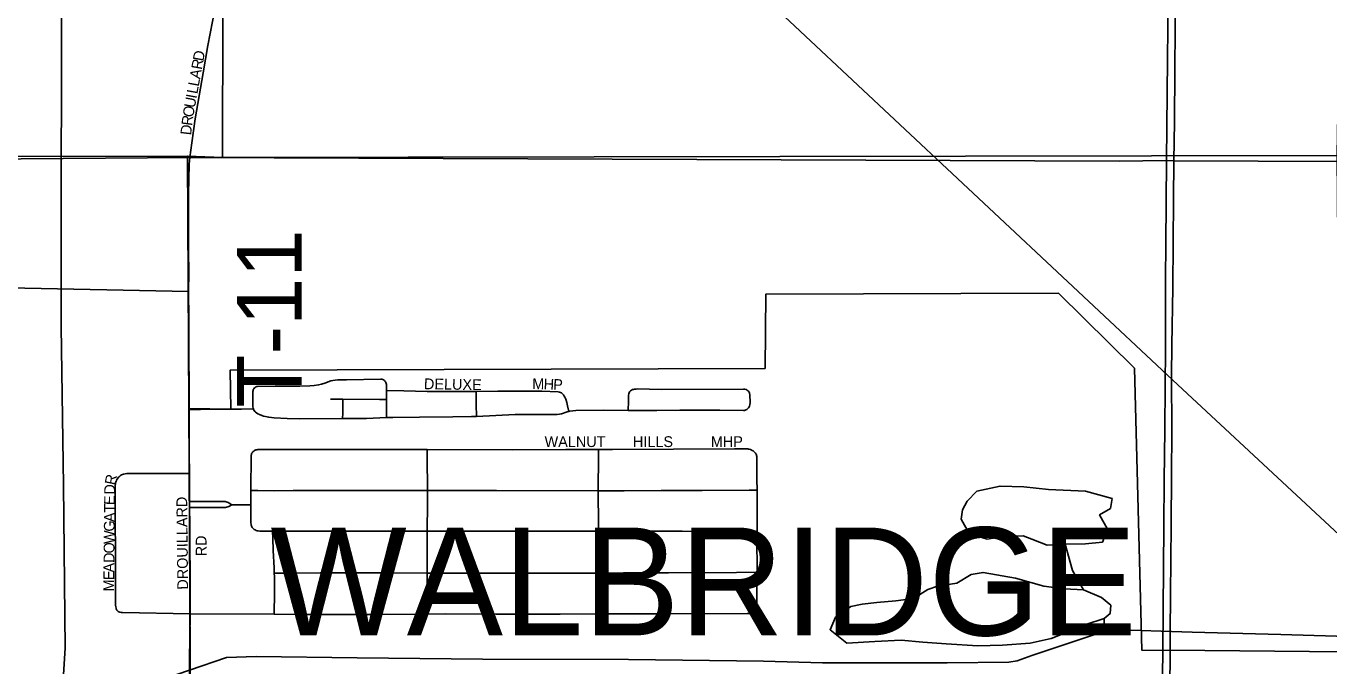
# Model space of a CAD drawing. Extents: x 1443599 to 1910620, y 1028088 to 1361369.
# Drawn here: x 1695821 to 1701854, y 1311190 to 1314156 of the extents above; entities that cross this region are included whole.
import ezdxf

# ---------------------------------------------------------------- set-up
doc = ezdxf.new("R2010")
doc.units = 0
for name, color, linetype in [('GM_X_City_Street', 7, 'Continuous'), ('GM_X_City_Street_Text', 7, 'Continuous'), ('GM_X_Corporation', 7, 'Continuous'), ('GM_X_Corporation_Text', 7, 'Continuous'), ('GM_X_Interstate_Route', 7, 'Continuous'), ('GM_X_Minor_Lake', 7, 'Continuous'), ('GM_X_Minor_River', 7, 'Continuous'), ('GM_X_Rail_Line', 7, 'Continuous'), ('GM_X_Section', 7, 'Continuous'), ('GM_X_Township_Road', 7, 'Continuous'), ('GM_X_Township_Road_Text', 7, 'Continuous')]:
    doc.layers.add(name, color=color, linetype=linetype)

msp = doc.modelspace()

# ---------------------------------------------------------------- linework, layer by layer
at = {"layer": 'GM_X_City_Street'}
for points in [[(1696579, 1313545.9), (1696587.6, 1313615), (1696604.2, 1313725.3), (1696640.5, 1313939), (1696663.2, 1314065), (1696694.2, 1314233), (1696717.1, 1314369.2), (1696730.4, 1314455.7), (1696746, 1314567.3), (1696751.2, 1314616.7), (1696754.6, 1314646.4), (1696757.2, 1314675), (1696758.9, 1314706.3), (1696760.5, 1314744.8), (1696762.5, 1314833.6), (1696763, 1315027.5), (1696758.9, 1315421.7), (1696756.6, 1315641.8), (1696753.2, 1315835.6), (1696752.4, 1315960.4), (1696751, 1316224.5)], [(1697489.6, 1312466), (1697489.7, 1312494.6), (1697488.8, 1312498.9), (1697487.1, 1312503.2), (1697485.1, 1312507.2), (1697482.9, 1312510.2), (1697480.1, 1312513.4), (1697476.4, 1312515.9), (1697473.1, 1312517.4), (1697468.6, 1312518.7), (1697463.8, 1312519.4), (1697305.3, 1312516), (1697265.1, 1312516.5), (1697252.7, 1312515.2), (1697242.1, 1312513.2), (1697232.2, 1312510.8), (1697204.1, 1312500.7), (1697188.7, 1312496.1), (1697175.4, 1312492.7), (1697155.4, 1312489.7), (1697134.7, 1312487.9), (1697089.2, 1312486.1), (1696974.5, 1312485.9), (1696893.1, 1312485.5), (1696889.2, 1312484.8), (1696884.8, 1312483.5), (1696880.9, 1312481.1), (1696877.9, 1312478.3), (1696875.5, 1312474.8), (1696873.1, 1312470.9), (1696871.8, 1312467.2), (1696871.1, 1312462.7), (1696870.7, 1312422.1), (1696871.4, 1312390.6), (1696872.3, 1312384.7), (1696873.2, 1312381.6)], [(1698609.7, 1312374.2), (1698625.3, 1312374.3), (1698741.7, 1312374.3), (1698847.9, 1312375.3), (1699032.9, 1312376), (1699143.5, 1312373.5), (1699148.4, 1312374.4), (1699154.6, 1312376.7), (1699158.9, 1312379.3), (1699163.1, 1312382.7), (1699166.5, 1312386.4), (1699168.8, 1312390.4), (1699170.7, 1312394), (1699172.1, 1312399.8), (1699173.7, 1312411.4), (1699173, 1312446.1), (1699171.6, 1312454.6), (1699170, 1312458.5), (1699167.2, 1312462.5), (1699164, 1312465.7), (1699159.8, 1312468.7), (1699155, 1312471), (1699149.5, 1312472.3), (1699143.3, 1312473), (1698762.8, 1312471.8), (1698652.6, 1312473.6), (1698646.1, 1312473.4), (1698638.5, 1312472.8), (1698633, 1312471.9), (1698628.4, 1312470.5), (1698624, 1312468.5), (1698620.5, 1312465.7), (1698617.8, 1312462.9), (1698615.7, 1312459.7), (1698613.6, 1312455.6), (1698612.2, 1312451.4), (1698611.1, 1312445.2), (1698610.4, 1312417.8), (1698609.7, 1312374.2)], [(1697231.3, 1312426.6), (1697287.7, 1312425.8)], [(1697286.6, 1312337.5), (1697286.9, 1312361.5), (1697287.7, 1312399.2), (1697287.7, 1312425.8)], [(1697287.7, 1312425.8), (1697457.5, 1312424.5), (1697489.4, 1312424.3)], [(1697489.4, 1312424.3), (1697489.6, 1312466)], [(1697489.7, 1312340.7), (1697489.6, 1312367.9), (1697489.4, 1312424.3)], [(1697489.6, 1312466), (1697570.2, 1312464.4), (1697678.2, 1312462.2), (1697832.4, 1312461.3), (1697905.4, 1312461.2)], [(1697905.4, 1312461.2), (1697907.8, 1312461.2), (1698006.2, 1312462.9), (1698208.5, 1312463), (1698284.8, 1312460.6), (1698291.1, 1312459.5), (1698295.8, 1312457.8), (1698300.2, 1312455.2), (1698304.5, 1312451.7), (1698309.1, 1312446.9), (1698313.4, 1312440.4), (1698316.3, 1312435), (1698320, 1312425.9), (1698324.5, 1312410.7), (1698328, 1312395.9), (1698334.2, 1312369.6)], [(1697906, 1312346.7), (1697905.7, 1312402.4), (1697905.5, 1312434.5), (1697905.4, 1312461.2)], [(1696873.2, 1312381.6), (1696874.4, 1312378.7), (1696876.8, 1312374.3), (1696879.9, 1312369.7), (1696883.2, 1312366.5), (1696888.1, 1312362.6), (1696893.6, 1312359.1), (1696901.6, 1312354.8), (1696912.7, 1312350.2), (1696920.9, 1312347.8), (1696929.6, 1312345.6), (1696944.2, 1312343), (1696970.4, 1312339.9), (1697030, 1312337), (1697085.5, 1312335.8), (1697286.6, 1312337.5)], [(1697906, 1312346.7), (1698086.1, 1312354.6), (1698227.2, 1312355.7), (1698281, 1312355.4), (1698290.9, 1312356.4), (1698300.3, 1312358.7), (1698325.9, 1312367.7), (1698334.2, 1312369.6)], [(1698334.2, 1312369.6), (1698337, 1312370.2), (1698352.2, 1312372.3), (1698366.7, 1312373.5), (1698493.2, 1312374.9), (1698609.7, 1312374.2)], [(1696577.1, 1312082.5), (1696576.6, 1312174.2), (1696575.3, 1312279.5), (1696575.3, 1312294.6)], [(1697286.6, 1312337.5), (1697397.4, 1312337.2), (1697489.7, 1312340.7)], [(1697489.7, 1312340.7), (1697518.8, 1312341.8), (1697643.3, 1312343.5), (1697797.6, 1312343.9), (1697883.1, 1312345.7), (1697906, 1312346.7)], [(1696861.9, 1312003.1), (1696863.5, 1312166.8), (1696864.1, 1312170.3), (1696865.3, 1312174), (1696867, 1312177.7), (1696869.1, 1312180.3), (1696871.9, 1312183.2), (1696874.9, 1312185.9), (1696878.1, 1312187.9), (1696881.6, 1312189.8), (1696885.2, 1312190.9), (1696889.8, 1312192), (1696893.9, 1312192.7), (1696897.8, 1312193), (1697033.4, 1312192.6), (1697128.6, 1312192.5), (1697522.6, 1312192.5), (1697611.3, 1312192.4), (1697677.9, 1312192.4)], [(1697677.9, 1312192.4), (1698074.2, 1312192.3), (1698319.9, 1312192.6), (1698471.5, 1312193.5)], [(1697679.5, 1312003.7), (1697678.2, 1312159.2), (1697677.9, 1312192.4)], [(1698470.1, 1312002.1), (1698471, 1312163.2), (1698471.5, 1312193.5)], [(1698471.5, 1312193.5), (1698536.8, 1312193.9), (1699101.2, 1312196.1), (1699156.1, 1312196.3), (1699159.9, 1312196.1), (1699163.3, 1312195.7), (1699166.5, 1312195.1), (1699169.5, 1312194.4), (1699175.4, 1312192.6), (1699179.1, 1312191.1), (1699183.2, 1312189.2), (1699187.4, 1312186.5)], [(1699205.8, 1312004), (1699205.3, 1312056.1), (1699204.3, 1312160.4), (1699203.9, 1312164.9), (1699203.3, 1312168), (1699202.1, 1312171), (1699200.4, 1312173.5), (1699198.7, 1312176.1), (1699196.4, 1312178.8), (1699194.1, 1312181.1), (1699190.5, 1312184.1), (1699187.4, 1312186.5)], [(1696580.4, 1311431.2), (1696267.6, 1311437.5), (1696260.8, 1311438), (1696255.4, 1311439), (1696250.5, 1311440.5), (1696246.9, 1311442.6), (1696244, 1311445.3), (1696241.7, 1311448.3), (1696239.8, 1311451.4), (1696238.3, 1311454.6), (1696237.2, 1311458.5), (1696235.8, 1311464.7), (1696235.5, 1311472.5), (1696235.1, 1311567.4), (1696232.8, 1312013.3), (1696233.3, 1312026.1), (1696234.2, 1312034.3), (1696235.6, 1312040.2), (1696237.2, 1312045.5), (1696239.3, 1312050.6), (1696241.9, 1312055.4), (1696245, 1312060), (1696248.9, 1312064.8), (1696252.8, 1312068.7), (1696257.5, 1312072.4), (1696262.3, 1312075), (1696267, 1312077.1), (1696272.3, 1312078.9), (1696279.7, 1312080.7), (1696287.3, 1312081.5), (1696321.6, 1312081.8), (1696538, 1312082.4), (1696577.1, 1312082.5)], [(1696577.4, 1311951.8), (1696577.2, 1311967.1), (1696577.2, 1312052.5), (1696577.1, 1312082.5)], [(1696861, 1311936.6), (1696861.9, 1312003.1)], [(1696861.9, 1312003.1), (1696893.9, 1312003.1), (1696969.1, 1312002.1), (1697057.8, 1312003.3), (1697330.3, 1312003.2), (1697576.5, 1312003.9), (1697679.5, 1312003.7)], [(1697678.1, 1311814.5), (1697679.1, 1311943), (1697679.5, 1312003.7)], [(1697679.5, 1312003.7), (1697750.5, 1312003.5), (1698000, 1312003), (1698470.1, 1312002.1)], [(1698470.1, 1312002.1), (1698590.9, 1312001.8), (1698761.7, 1312003.2), (1698952.1, 1312003.9), (1699169.1, 1312004), (1699205.8, 1312004)], [(1698472, 1311814), (1698472, 1311842.8), (1698470.1, 1312002.1)], [(1699205.7, 1311813.6), (1699206, 1311911.7), (1699206.1, 1311961), (1699205.8, 1312004)], [(1696577.4, 1311951.8), (1696617.3, 1311951.9), (1696653.3, 1311952.1), (1696738, 1311952), (1696743.2, 1311951.6), (1696747.5, 1311951.1), (1696752.3, 1311949.7), (1696755.9, 1311948), (1696773.5, 1311937.1)], [(1696577.8, 1311924), (1696577.4, 1311951.8)], [(1696577.8, 1311924), (1696607, 1311924), (1696738.8, 1311924.2), (1696744.5, 1311924.6), (1696749.4, 1311925.5), (1696754.6, 1311927.1), (1696760, 1311929.7), (1696773.5, 1311937.1)], [(1696773.5, 1311937.1), (1696827, 1311937), (1696861, 1311936.6)], [(1696961.2, 1311815), (1696902.6, 1311815.3), (1696895.8, 1311815.7), (1696890.2, 1311816.8), (1696885.9, 1311818.3), (1696880.9, 1311820.8), (1696876.7, 1311823.1), (1696873.8, 1311825.6), (1696870.2, 1311828.7), (1696867.4, 1311832), (1696865.9, 1311834.9), (1696864.2, 1311838.9), (1696863.2, 1311842.8), (1696862.6, 1311847.3), (1696862, 1311853.2), (1696861, 1311936.6)], [(1696579.5, 1311701.5), (1696578.4, 1311779.7), (1696578.8, 1311845.4), (1696577.8, 1311924)], [(1696961.2, 1311815), (1697016.5, 1311814.7), (1697157.7, 1311814.2), (1697387.6, 1311814.1), (1697541.9, 1311814.1), (1697678.1, 1311814.5)], [(1696970.3, 1311620.3), (1696969.7, 1311645.3), (1696965.5, 1311724.9), (1696962.9, 1311782.6), (1696961.2, 1311815)], [(1697678.1, 1311814.5), (1697738.9, 1311814.3), (1698188.6, 1311814.7), (1698472, 1311814)], [(1697678.5, 1311619.6), (1697678.1, 1311814.5)], [(1698472, 1311814), (1698707.4, 1311814), (1698858.4, 1311814), (1699160.5, 1311813.6), (1699205.7, 1311813.6)], [(1698472, 1311620.4), (1698472, 1311752.9), (1698472, 1311814)], [(1699205.8, 1311623.9), (1699205.9, 1311649), (1699205.5, 1311763.9), (1699205.7, 1311813.6)], [(1696580.4, 1311431.2), (1696580.1, 1311658.2), (1696579.5, 1311701.5)], [(1696969.8, 1311430.1), (1696970, 1311454.7), (1696970.9, 1311506), (1696970.8, 1311553.3), (1696970.7, 1311602.4), (1696970.3, 1311620.3)], [(1696970.3, 1311620.3), (1697021.8, 1311620.7), (1697182.5, 1311621.8), (1697500.8, 1311620.9), (1697678.5, 1311619.6)], [(1697678.5, 1311619.6), (1697919.1, 1311620.6), (1698136.2, 1311620.2), (1698389.9, 1311620.3), (1698472, 1311620.4)], [(1697679.7, 1311430.5), (1697679.3, 1311480.6), (1697678.7, 1311572.5), (1697678.5, 1311619.6)], [(1698471.9, 1311431), (1698471.7, 1311471.9), (1698471.2, 1311550.1), (1698472, 1311620.4)], [(1698471.9, 1311431), (1698560.1, 1311431.2), (1698793.3, 1311431.1), (1699160.6, 1311433.5), (1699170.8, 1311433.8), (1699177.9, 1311434.5), (1699183.6, 1311435.7), (1699187.7, 1311437.1), (1699190.7, 1311438.8), (1699193.3, 1311440.5), (1699195.7, 1311442.5), (1699198.1, 1311444.9), (1699200.4, 1311447.3), (1699202.2, 1311449.8), (1699203.7, 1311452.6), (1699204.7, 1311455.3), (1699205.1, 1311458.1), (1699205.6, 1311560.3), (1699205.8, 1311623.9)], [(1698472, 1311620.4), (1698588, 1311620.9), (1698796.4, 1311621.8), (1699110.9, 1311622.8), (1699205.8, 1311623.9)], [(1696577.9, 1311060.8), (1696577.8, 1311217.2), (1696580.4, 1311431.2)], [(1696580.4, 1311431.2), (1696969.8, 1311430.1)], [(1696969.8, 1311430.1), (1697079, 1311427.9), (1697285.9, 1311428.4), (1697469.8, 1311428.6), (1697679.7, 1311430.5)], [(1697679.7, 1311430.5), (1697762, 1311431.2), (1697996.5, 1311430.4), (1698294.5, 1311430.6), (1698471.9, 1311431)]]:
    msp.add_lwpolyline(points, dxfattribs=at)
at = {"layer": 'GM_X_Corporation'}
for points in [[(1701916.9, 1313528), (1701136.2, 1313531.7), (1701102.3, 1313532.5), (1700882.5, 1313529.9), (1696579, 1313545.9), (1694818.6, 1313532), (1691431.3, 1313548.5), (1687129.2, 1313547.2)], [(1694979.2, 1312958), (1696573.5, 1312925.2), (1696575.3, 1312382.7), (1696768.8, 1312379.7), (1696765.5, 1312560.5), (1699242.8, 1312568.9), (1699247.2, 1312913.1), (1700601.4, 1312917.3), (1700953.9, 1312569.9), (1700988.6, 1311262.9), (1701084.8, 1311262.3), (1701118.6, 1311263.5), (1701924.8, 1311255.4)]]:
    msp.add_lwpolyline(points, dxfattribs=at)
at = {"layer": 'GM_X_Interstate_Route'}
for points in [[(1701136.2, 1313531.7), (1701138.6, 1313711.9), (1701140.8, 1313951.5), (1701142.5, 1314142), (1701145.5, 1314529.5), (1701150, 1314884.3)], [(1701083.2, 1311145.6), (1701084.8, 1311258.3), (1701089.3, 1311838.2), (1701090.8, 1312051.4), (1701094.1, 1312284.4), (1701096.4, 1312487.9), (1701097.4, 1312658.6), (1701097.6, 1312983.6), (1701098.6, 1313144.3), (1701102.3, 1313532.5), (1701107.1, 1314001.1), (1701109.5, 1314293.3)], [(1701118.5, 1311258.4), (1701119.3, 1311343.6), (1701121, 1311520.9), (1701123.3, 1311842.6), (1701125.8, 1312075.7), (1701126.2, 1312276), (1701126, 1312535.4), (1701127.4, 1312676.7), (1701131.3, 1312942.6), (1701133.2, 1313152.8), (1701134.9, 1313349.7), (1701136.2, 1313531.7)], [(1701118.7, 1309945.2), (1701116.4, 1310250.6), (1701114.8, 1310457.9), (1701114.7, 1310727.2), (1701118.5, 1311258.4)]]:
    msp.add_lwpolyline(points, dxfattribs=at)
at = {"layer": 'GM_X_Minor_Lake'}
for p, q in [((1700589.4, 1311751.2), (1700633.4, 1311754.9)), ((1700342.6, 1311286.1), (1700470.5, 1311295.3))]:
    msp.add_line(p, q, dxfattribs=at)
for points in [[(1700633.4, 1311754.9), (1700727.2, 1311756.3), (1700805.2, 1311763.8), (1700829.5, 1311823.8), (1700792.1, 1311890.1), (1700842.2, 1311919.8), (1700850.5, 1311965.9), (1700726.9, 1312000.7), (1700555.2, 1312007.8), (1700441.5, 1312020.6), (1700331.6, 1312023.3), (1700223.6, 1312000), (1700179.4, 1311954.2), (1700157.2, 1311914.3), (1700150.9, 1311870.3), (1700188.4, 1311803.9), (1700272.1, 1311777.3), (1700358, 1311790.8), (1700437.9, 1311792.3), (1700477.8, 1311778), (1700549.5, 1311749.5), (1700589.4, 1311751.2)], [(1700470.5, 1311295.3), (1700568.5, 1311316.7), (1700664.6, 1311356.1), (1700728.7, 1311381.8), (1700812.7, 1311409.3), (1700840.9, 1311433.1), (1700845.1, 1311471.1), (1700801.4, 1311507.5), (1700717.8, 1311542.1), (1700628, 1311546.7), (1700534.2, 1311559.3), (1700402.6, 1311596.2), (1700253, 1311623.2), (1700197.1, 1311613.6), (1700130.9, 1311574), (1700040.9, 1311560.5), (1699996.9, 1311544.8), (1699930.7, 1311503.2), (1699848.8, 1311491.7), (1699760.8, 1311484.2), (1699692.9, 1311476.7), (1699640.9, 1311465), (1699568.7, 1311415.4), (1699544.3, 1311357.5), (1699621.8, 1311294.9), (1699751.6, 1311304), (1699873.5, 1311309.2), (1699973.3, 1311300.6), (1700081.1, 1311291.9), (1700228.8, 1311282.9), (1700342.6, 1311286.1)]]:
    msp.add_lwpolyline(points, dxfattribs=at)
at = {"layer": 'GM_X_Minor_River'}
for points in [[(1700717.8, 1311542.1), (1700666.2, 1311632.2), (1700633.4, 1311754.9)], [(1700839.6, 1311358.9), (1701221, 1311346.8), (1701632.3, 1311336.1), (1701889.8, 1311327.9), (1702061.1, 1311293.1), (1702236.4, 1311264.3), (1702381.3, 1311262.3), (1702590, 1311517), (1702708.9, 1311525), (1702773.9, 1311526), (1702815.5, 1311503.3), (1702872.1, 1311420.3), (1702946.6, 1311330.9), (1703011, 1311309.9), (1703094.4, 1311330.5), (1703188.7, 1311359.1)], [(1700839.6, 1311358.9), (1700813.6, 1311384.3), (1700812.7, 1311409.3)], [(1700839.6, 1311358.9), (1700580.6, 1311272.9), (1700478.2, 1311238.6), (1700409.9, 1311213.6), (1700371.8, 1311208.2), (1700086.1, 1311204.8), (1699508.8, 1311204.1), (1699235.3, 1311212.5), (1698610.2, 1311220.6), (1697935, 1311221.5), (1697353.8, 1311226.9), (1696886.5, 1311234.4), (1696748.6, 1311228.6), (1696234.5, 1311052.6), (1695882.8, 1310920.1), (1695619.6, 1310826.2), (1695400.9, 1310765.6), (1695101.3, 1310640.2), (1694942.7, 1310588.7), (1694872.6, 1310575.8), (1694796.3, 1310568.5), (1694760.8, 1310554.4)]]:
    msp.add_lwpolyline(points, dxfattribs=at)
at = {"layer": 'GM_X_Rail_Line'}
for points in [[(1695813, 1310616.8), (1695821.3, 1310628.1), (1695878.5, 1310726.9), (1695917.5, 1310803.8), (1695954.1, 1310898.9), (1695972.4, 1310970.9), (1695991.9, 1311125.9), (1696001.7, 1311272.3), (1695993.9, 1312028.5), (1695983.6, 1312761.7), (1695984.4, 1314609.7), (1695976.2, 1316671.7), (1695975.8, 1317318)], [(1696744.3, 1316617.1), (1698385.1, 1315090.2), (1701154.9, 1312492.5), (1703396, 1310407.2), (1704083.6, 1309768.9), (1706188.7, 1307823.9), (1708668.6, 1305506.3), (1710656.1, 1303646.9), (1712569.5, 1301894.9), (1713874.3, 1300693.4), (1714236.6, 1300385.6)]]:
    msp.add_lwpolyline(points, dxfattribs=at)
at = {"layer": 'GM_X_Section'}
for points in [[(1696742.9, 1318892.3), (1696730, 1313547.1), (1696567.9, 1313552.8), (1691472.5, 1313545.3), (1691416.7, 1318857.3)], [(1696742.9, 1318892.3), (1701977.7, 1318850.3), (1701893.2, 1313555.9), (1696730, 1313547.1)], [(1701893.2, 1313555.9), (1701932.1, 1308592.5), (1696595.2, 1308613.6), (1696567.9, 1313552.8), (1696730, 1313547.1)], [(1691472.5, 1313545.3), (1696567.9, 1313552.8), (1696595.2, 1308613.6), (1691331.5, 1308692), (1691318.3, 1313539.1)]]:
    msp.add_lwpolyline(points, close=True, dxfattribs=at)
at = {"layer": 'GM_X_Township_Road'}
for points in [[(1696573.4, 1312925.2), (1696573.8, 1313012.2), (1696572.6, 1313114.3), (1696572.4, 1313255.6), (1696572.7, 1313377.3), (1696574.2, 1313446.2), (1696576.7, 1313515.1), (1696579, 1313545.9)], [(1696575.4, 1312379), (1696573.9, 1312733.9), (1696574.6, 1312801.2), (1696573.4, 1312925.2)], [(1696575.3, 1312294.6), (1696575.4, 1312379)], [(1696575.4, 1312379), (1696628.8, 1312379.2), (1696714.1, 1312379.5), (1696768.8, 1312379.7), (1696817.9, 1312380.2), (1696873.2, 1312381.6)]]:
    msp.add_lwpolyline(points, dxfattribs=at)

# ---------------------------------------------------------------- texts
at = {"layer": 'GM_X_City_Street_Text'}
for s, rotation, p in [('D', 79.64948, (1696641.5, 1313990)), ('R', 79.6191, (1696634.3, 1313951.1)), ('A', 79.62476, (1696626.4, 1313907.8)), ('L', 79.61203, (1696613.7, 1313838.6)), ('L', 79.65366, (1696620.1, 1313873.2)), ('U', 79.62476, (1696601.8, 1313773.6)), ('I', 79.64345, (1696609.8, 1313816.9)), ('R', 82.76651, (1696589.5, 1313691.7)), ('O', 80.20719, (1696594.4, 1313730.4)), ('D', 83.58501, (1696584.6, 1313648.2)), ('DELUXE', 358.97926, (1697662.9, 1312472.9)), ('M', 359.30775, (1698164.6, 1312472.9)), ('H', 357.42026, (1698216.9, 1312472.3)), ('P', 357.15806, (1698260.8, 1312470.3)), ('WALNUT', 0.00001, (1698221.9, 1312204.6)), ('HILLS', 0.00001, (1698631.1, 1312204.6)), ('MHP', 0.00001, (1698991.9, 1312204.6)), ('R', 78.53288, (1696232.9, 1312025.4)), ('D', 89.41001, (1696232.7, 1311983.9)), ('T', 89.41772, (1696231.9, 1311900.3)), ('E', 89.42651, (1696232.2, 1311935.5)), ('DROUILLARD', 90.64293, (1696571.3, 1311543.8)), ('A', 89.41001, (1696231.4, 1311856.3)), ('G', 89.41001, (1696231, 1311812.3)), ('W', 89.41158, (1696230.4, 1311755.1)), ('O', 89.41001, (1696229.9, 1311711)), ('RD', 90, (1696656.4, 1311698)), ('D', 89.41001, (1696229.5, 1311667)), ('E', 89.3992, (1696228.7, 1311587.8)), ('A', 89.41856, (1696229, 1311623)), ('M', 89.41722, (1696228.1, 1311535))]:
    msp.add_text(s, height=50, rotation=rotation, dxfattribs=at).set_placement(p)
at = {"layer": 'GM_X_Corporation_Text'}
msp.add_text('WALBRIDGE', height=500, rotation=0.00001, dxfattribs=at).set_placement((1696952.4, 1311331.5))
at = {"layer": 'GM_X_Township_Road_Text'}
msp.add_text('T-11', height=300, rotation=90.00806, dxfattribs=at).set_placement((1697097, 1312387.9))

doc.saveas('drawing.dxf')
